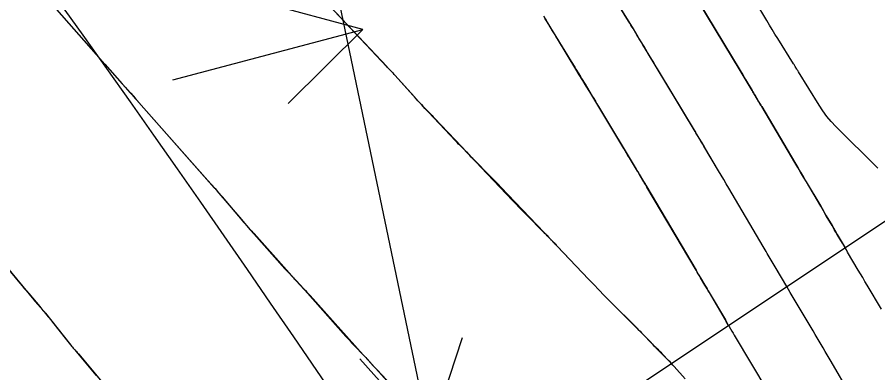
# Model space of a CAD drawing. Extents: x 954385 to 988206, y 1868364 to 1924553.
# Drawn here: x 955998.24 to 956047.38, y 1922752.18 to 1922772.51 of the extents above; entities that cross this region are included whole.
import ezdxf

# ---------------------------------------------------------------- set-up
doc = ezdxf.new("R2010")
doc.units = 0
for name, color, linetype in [('16', 7, 'Continuous'), ('26', 7, 'Continuous'), ('6', 7, 'Continuous'), ('7', 7, 'Continuous'), ('Default', 7, 'Continuous')]:
    doc.layers.add(name, color=color, linetype=linetype)

msp = doc.modelspace()

# ---------------------------------------------------------------- linework, layer by layer
at = {"layer": '16'}
for points in [[(956035.129, 1922806.412), (956035.25, 1922802.455), (956035.366, 1922800.561), (956035.383, 1922800.279), (956035.521, 1922797.995), (956044.515, 1922797.015), (956044.931, 1922797.166), (956046.607, 1922797.751), (956047.242, 1922797.635), (956058.05, 1922796.504), (956062.541, 1922796.079), (956069.968, 1922796.017), (956081.626, 1922796.293), (956087.677, 1922799.327), (956104.131, 1922801.559), (956108.905, 1922801.644), (955952.628, 1922697.337)], [(956014.833, 1922774.497), (956019.352, 1922769.68), (956019.389, 1922769.64), (956019.426, 1922769.6), (956019.464, 1922769.56), (956019.501, 1922769.521), (956019.649, 1922769.361), (956019.686, 1922769.321), (956019.723, 1922769.281), (956019.76, 1922769.241), (956019.796, 1922769.201), (956021.17, 1922767.672), (956021.243, 1922767.592), (956021.317, 1922767.512), (956021.392, 1922767.433), (956021.468, 1922767.355), (956021.772, 1922767.044), (956021.849, 1922766.966), (956021.924, 1922766.888), (956022, 1922766.809), (956022.075, 1922766.73), (956023.608, 1922765.111), (956023.889, 1922764.814), (956024.169, 1922764.518), (956024.45, 1922764.222), (956024.73, 1922763.926), (956026.526, 1922762.031), (956026.712, 1922761.836), (956026.9, 1922761.641), (956027.088, 1922761.448), (956027.277, 1922761.255), (956028.356, 1922760.166), (956028.386, 1922760.135), (956028.417, 1922760.104), (956028.448, 1922760.073), (956028.478, 1922760.042), (956028.601, 1922759.917), (956028.632, 1922759.886), (956028.662, 1922759.855), (956028.693, 1922759.823), (956028.723, 1922759.792), (956028.924, 1922759.58), (956028.967, 1922759.534), (956029.011, 1922759.488), (956029.054, 1922759.442), (956029.098, 1922759.396), (956030.862, 1922757.541), (956031.16, 1922757.229), (956031.46, 1922756.918), (956031.762, 1922756.61), (956032.065, 1922756.303), (956033.716, 1922754.643), (956033.804, 1922754.555), (956033.89, 1922754.466), (956033.976, 1922754.377), (956034.062, 1922754.287), (956034.402, 1922753.927), (956034.488, 1922753.837), (956034.573, 1922753.748), (956034.66, 1922753.659), (956034.746, 1922753.571), (956035.593, 1922752.712)], [(956042.186, 1922757.112), (956041.526, 1922758.236), (956041.47, 1922758.333), (956041.413, 1922758.43), (956041.356, 1922758.527), (956041.299, 1922758.624), (956041.072, 1922759.012), (956041.015, 1922759.109), (956040.958, 1922759.205), (956040.901, 1922759.302), (956040.844, 1922759.399), (956038.873, 1922762.733), (956038.728, 1922762.979), (956038.582, 1922763.226), (956038.437, 1922763.472), (956038.291, 1922763.719), (956037.451, 1922765.14), (956037.435, 1922765.169), (956037.418, 1922765.197), (956037.401, 1922765.226), (956037.384, 1922765.254), (956037.282, 1922765.424), (956037.249, 1922765.481), (956037.056, 1922765.803), (956037.018, 1922765.866), (956036.981, 1922765.929), (956036.943, 1922765.992), (956036.905, 1922766.055), (956034.907, 1922769.374), (956034.8, 1922769.553), (956034.692, 1922769.732), (956034.585, 1922769.911), (956034.477, 1922770.09), (956033.966, 1922770.939), (956033.899, 1922771.051), (956033.831, 1922771.163), (956033.763, 1922771.275), (956033.695, 1922771.387), (956033.422, 1922771.835), (956033.354, 1922771.947), (956033.286, 1922772.059), (956033.217, 1922772.171), (956033.149, 1922772.283), (956031.763, 1922774.555)], [(956047.382, 1922763.881), (956044.988, 1922766.265), (956044.722, 1922766.546), (956044.473, 1922766.842), (956044.243, 1922767.152), (956044.03, 1922767.476), (956042.854, 1922769.388), (956042.831, 1922769.425), (956042.808, 1922769.463), (956042.784, 1922769.501), (956042.761, 1922769.539), (956042.668, 1922769.689), (956042.644, 1922769.727), (956042.621, 1922769.765), (956042.597, 1922769.802), (956042.574, 1922769.84), (956041.666, 1922771.292), (956041.508, 1922771.547), (956041.351, 1922771.802), (956041.195, 1922772.059), (956041.041, 1922772.317), (956039.713, 1922774.55)], [(956037.163, 1922773.371), (956039.515, 1922769.463), (956039.67, 1922769.206), (956039.824, 1922768.949), (956040.205, 1922768.316), (956040.247, 1922768.247), (956040.288, 1922768.178), (956040.33, 1922768.109), (956040.371, 1922768.04), (956040.632, 1922767.603), (956040.7, 1922767.49), (956040.727, 1922767.444), (956040.754, 1922767.399), (956042.646, 1922764.198), (956042.81, 1922763.922), (956042.973, 1922763.645), (956043.137, 1922763.369), (956043.3, 1922763.092), (956044.12, 1922761.705), (956044.2, 1922761.569), (956044.28, 1922761.433), (956044.361, 1922761.297), (956044.441, 1922761.16), (956044.773, 1922760.594), (956044.921, 1922760.342), (956045.069, 1922760.089), (956045.513, 1922759.333)], [(956000.486, 1922772.941), (956003.244, 1922769.819), (956004.229, 1922768.703), (956004.238, 1922768.693), (956004.247, 1922768.684), (956004.256, 1922768.674), (956004.264, 1922768.664), (956004.3, 1922768.626), (956004.309, 1922768.617), (956004.318, 1922768.607), (956004.327, 1922768.597), (956004.335, 1922768.587), (956004.392, 1922768.524), (956004.401, 1922768.514), (956004.669, 1922768.209), (956004.776, 1922768.088), (956004.988, 1922767.848), (956005.001, 1922767.834), (956005.107, 1922767.72), (956005.125, 1922767.7), (956005.143, 1922767.681), (956005.161, 1922767.661), (956005.179, 1922767.641), (956009.13, 1922763.173), (956009.333, 1922762.942), (956009.535, 1922762.71), (956009.735, 1922762.476), (956009.935, 1922762.242), (956011.076, 1922760.891), (956011.101, 1922760.861), (956011.127, 1922760.831), (956011.153, 1922760.802), (956011.179, 1922760.772), (956011.285, 1922760.655), (956011.311, 1922760.626), (956011.338, 1922760.596), (956011.365, 1922760.568), (956011.392, 1922760.539), (956011.596, 1922760.322), (956011.639, 1922760.276), (956011.682, 1922760.23), (956011.724, 1922760.184), (956011.766, 1922760.137), (956013.466, 1922758.232), (956013.763, 1922757.898), (956014.06, 1922757.565), (956014.357, 1922757.232), (956014.655, 1922756.899), (956017.012, 1922754.259), (956017.119, 1922754.14), (956017.227, 1922754.022), (956017.336, 1922753.905), (956017.446, 1922753.788), (956018.075, 1922753.128), (956018.108, 1922753.093), (956018.142, 1922753.058), (956018.209, 1922752.987), (956018.226, 1922752.969), (956018.243, 1922752.951), (956018.259, 1922752.933), (956018.275, 1922752.915), (956018.566, 1922752.589), (956018.62, 1922752.529), (956018.675, 1922752.469), (956018.73, 1922752.41), (956018.785, 1922752.351), (956019.614, 1922751.479)], [(956038.859, 1922754.891), (956038.731, 1922755.11), (956038.676, 1922755.203), (956037.761, 1922756.764), (956037.699, 1922756.871), (956037.636, 1922756.978), (956037.573, 1922757.085), (956037.51, 1922757.191), (956037.258, 1922757.618), (956037.195, 1922757.725), (956037.132, 1922757.832), (956037.068, 1922757.938), (956037.005, 1922758.045), (956034.196, 1922762.802), (956034.152, 1922762.876), (956034.109, 1922762.95), (956034.065, 1922763.024), (956034.021, 1922763.097), (956033.768, 1922763.521), (956033.694, 1922763.644), (956033.663, 1922763.697), (956033.652, 1922763.714), (956033.195, 1922764.474), (956033.116, 1922764.606), (956033.036, 1922764.738), (956032.956, 1922764.871), (956032.877, 1922765.003), (956030.928, 1922768.244), (956030.732, 1922768.57), (956030.535, 1922768.896), (956030.337, 1922769.222), (956030.139, 1922769.547), (956029.09, 1922771.269), (956029.02, 1922771.384), (956028.95, 1922771.498), (956028.881, 1922771.613), (956028.811, 1922771.727), (956028.531, 1922772.185), (956028.461, 1922772.3), (956028.391, 1922772.414), (956028.32, 1922772.528)], [(955995.331, 1922761), (955998.392, 1922757.31), (955998.517, 1922757.161), (955998.641, 1922757.011), (955998.767, 1922756.862), (955998.893, 1922756.714), (955999.524, 1922755.971), (955999.586, 1922755.897), (955999.648, 1922755.823), (955999.709, 1922755.749), (955999.77, 1922755.674), (956000.012, 1922755.376), (956000.072, 1922755.301), (956000.133, 1922755.226), (956000.193, 1922755.151), (956000.253, 1922755.075), (956001.053, 1922754.068), (956001.207, 1922753.875), (956001.363, 1922753.684), (956001.519, 1922753.493), (956001.677, 1922753.304), (956002.742, 1922752.03)]]:
    msp.add_lwpolyline(points, dxfattribs=at)
at = {"layer": '26'}
for points in [[(956007.131, 1922818.928), (956021.793, 1922748.498), (956017.797, 1922752.973), (956021.793, 1922748.498), (956023.671, 1922754.196)], [(956007.131, 1922768.928), (956017.968, 1922771.798), (956013.713, 1922767.568), (956017.968, 1922771.798), (956012.177, 1922773.368)]]:
    msp.add_lwpolyline(points, dxfattribs=at)
at = {"layer": '6'}
for points in [[(956045.807, 1922750.956), (956044.719, 1922752.823), (956044.605, 1922753.019), (956044.49, 1922753.214), (956044.376, 1922753.409), (956044.261, 1922753.603), (956043.8, 1922754.382), (956043.685, 1922754.577), (956043.57, 1922754.771), (956043.454, 1922754.966), (956043.339, 1922755.16), (956042.379, 1922756.782), (956042.282, 1922756.947), (956042.185, 1922757.111), (956042.088, 1922757.276), (956041.991, 1922757.44), (956041.525, 1922758.235), (956041.468, 1922758.332), (956041.411, 1922758.429), (956041.354, 1922758.526), (956041.298, 1922758.623), (956041.07, 1922759.011), (956041.013, 1922759.108), (956040.956, 1922759.205), (956040.899, 1922759.301), (956040.842, 1922759.398), (956038.873, 1922762.734), (956038.728, 1922762.98), (956038.583, 1922763.227), (956038.437, 1922763.473), (956038.292, 1922763.72), (956037.494, 1922765.071), (956037.457, 1922765.135), (956037.419, 1922765.198), (956037.381, 1922765.262), (956037.343, 1922765.325), (956037.149, 1922765.648), (956037.098, 1922765.732), (956036.997, 1922765.901), (956036.946, 1922765.985), (956036.29, 1922767.077), (956036.175, 1922767.269), (956036.06, 1922767.46), (956035.945, 1922767.651), (956035.83, 1922767.843), (956034.237, 1922770.49), (956034.034, 1922770.827), (956033.83, 1922771.163), (956033.626, 1922771.499), (956033.422, 1922771.835), (956032.322, 1922773.636)], [(956000.484, 1922772.949), (956002.743, 1922770.386), (956003.243, 1922769.817), (956004.228, 1922768.7), (956004.236, 1922768.691), (956004.245, 1922768.681), (956004.253, 1922768.672), (956004.262, 1922768.662), (956004.298, 1922768.624), (956004.306, 1922768.615), (956004.315, 1922768.605), (956004.324, 1922768.596), (956004.332, 1922768.586), (956004.388, 1922768.522), (956004.391, 1922768.52), (956004.701, 1922768.182), (956004.719, 1922768.162), (956004.967, 1922767.879), (956004.985, 1922767.859), (956005.003, 1922767.839), (956005.021, 1922767.819), (956005.039, 1922767.799), (956005.113, 1922767.721), (956005.131, 1922767.701), (956005.149, 1922767.681), (956005.168, 1922767.661), (956005.185, 1922767.641), (956009.489, 1922762.759), (956009.511, 1922762.734), (956009.534, 1922762.709), (956009.556, 1922762.684), (956009.578, 1922762.659), (956009.668, 1922762.56), (956009.69, 1922762.535), (956009.712, 1922762.51), (956009.734, 1922762.484), (956009.756, 1922762.459), (956010.931, 1922761.074), (956011.135, 1922760.836), (956011.34, 1922760.598), (956011.546, 1922760.362), (956011.754, 1922760.127), (956013.529, 1922758.132), (956013.581, 1922758.074), (956013.633, 1922758.017), (956013.686, 1922757.96), (956013.739, 1922757.903), (956013.952, 1922757.677), (956014.006, 1922757.62), (956014.059, 1922757.564), (956014.112, 1922757.508), (956014.166, 1922757.451), (956014.602, 1922756.992), (956014.692, 1922756.896), (956014.782, 1922756.8), (956014.871, 1922756.703), (956014.959, 1922756.605), (956018, 1922753.212), (956018.054, 1922753.152), (956018.107, 1922753.092), (956018.161, 1922753.033), (956018.215, 1922752.973), (956018.504, 1922752.651), (956018.521, 1922752.632), (956018.537, 1922752.614), (956018.554, 1922752.596), (956018.571, 1922752.577), (956018.64, 1922752.505), (956018.657, 1922752.487), (956018.674, 1922752.469), (956018.691, 1922752.45), (956018.708, 1922752.432), (956021.577, 1922749.23)]]:
    msp.add_lwpolyline(points, dxfattribs=at)
at = {"layer": '7'}
for points in [[(956036.381, 1922751.847), (956035.758, 1922752.537), (956035.677, 1922752.626), (956035.596, 1922752.714), (956035.515, 1922752.801), (956035.433, 1922752.888), (956035.103, 1922753.235), (956035.021, 1922753.322), (956034.938, 1922753.408), (956034.855, 1922753.494), (956034.771, 1922753.579), (956034.156, 1922754.204), (956034.025, 1922754.337), (956033.894, 1922754.469), (956033.763, 1922754.601), (956033.632, 1922754.733), (956032.065, 1922756.302), (956031.761, 1922756.608), (956031.459, 1922756.917), (956031.159, 1922757.227), (956030.861, 1922757.539), (956029.071, 1922759.425), (956029.041, 1922759.456), (956029.01, 1922759.488), (956028.98, 1922759.52), (956028.949, 1922759.551), (956028.827, 1922759.677), (956028.796, 1922759.709), (956028.766, 1922759.74), (956028.735, 1922759.772), (956028.705, 1922759.804), (956028.505, 1922760.015), (956028.462, 1922760.06), (956028.419, 1922760.106), (956028.375, 1922760.152), (956028.332, 1922760.197), (956025.863, 1922762.787), (956025.695, 1922762.962), (956025.527, 1922763.136), (956025.358, 1922763.31), (956025.188, 1922763.482), (956024.351, 1922764.333), (956024.259, 1922764.425), (956024.168, 1922764.518), (956024.077, 1922764.61), (956023.986, 1922764.703), (956023.623, 1922765.074), (956023.532, 1922765.167), (956023.442, 1922765.26), (956023.352, 1922765.354), (956023.263, 1922765.449), (956021.727, 1922767.08), (956021.524, 1922767.297), (956021.322, 1922767.516), (956021.121, 1922767.735), (956020.921, 1922767.956), (956019.801, 1922769.201), (956019.764, 1922769.242), (956019.727, 1922769.282), (956019.69, 1922769.323), (956019.653, 1922769.363), (956019.504, 1922769.522), (956019.466, 1922769.562), (956019.429, 1922769.602), (956019.391, 1922769.642), (956019.354, 1922769.682), (956014.83, 1922774.498)], [(956047.382, 1922763.881), (956044.989, 1922766.265), (956044.722, 1922766.546), (956044.474, 1922766.842), (956044.243, 1922767.152), (956044.03, 1922767.476), (956042.854, 1922769.387), (956042.831, 1922769.425), (956042.808, 1922769.463), (956042.784, 1922769.5), (956042.761, 1922769.538), (956042.667, 1922769.689), (956042.644, 1922769.727), (956042.621, 1922769.764), (956042.597, 1922769.802), (956042.574, 1922769.84), (956041.667, 1922771.291), (956041.508, 1922771.546), (956041.351, 1922771.802), (956041.196, 1922772.059), (956041.042, 1922772.316), (956039.714, 1922774.55)], [(956047.592, 1922755.817), (956046.775, 1922757.197), (956046.648, 1922757.41), (956046.522, 1922757.624), (956046.396, 1922757.837), (956046.269, 1922758.051), (956045.66, 1922759.079), (956045.586, 1922759.206), (956045.511, 1922759.332), (956045.437, 1922759.458), (956045.363, 1922759.584), (956045.066, 1922760.09), (956044.992, 1922760.216), (956044.918, 1922760.343), (956044.844, 1922760.469), (956044.77, 1922760.596), (956044.439, 1922761.16), (956044.36, 1922761.297), (956044.28, 1922761.433), (956044.2, 1922761.569), (956044.119, 1922761.705), (956043.301, 1922763.092), (956043.138, 1922763.368), (956042.974, 1922763.644), (956042.811, 1922763.921), (956042.648, 1922764.197), (956040.753, 1922767.399), (956040.74, 1922767.421), (956040.726, 1922767.444), (956040.713, 1922767.467), (956040.699, 1922767.489), (956040.645, 1922767.58), (956040.617, 1922767.625), (956040.59, 1922767.671), (956040.37, 1922768.04), (956040.329, 1922768.109), (956040.287, 1922768.178), (956040.246, 1922768.247), (956040.204, 1922768.316), (956039.746, 1922769.079), (956039.513, 1922769.465), (956037.163, 1922773.372)], [(956028.288, 1922772.576), (956028.339, 1922772.494), (956028.39, 1922772.413), (956028.44, 1922772.331), (956028.49, 1922772.249), (956029.876, 1922769.977), (956029.942, 1922769.869), (956030.008, 1922769.761), (956030.074, 1922769.653), (956030.14, 1922769.545), (956030.404, 1922769.113), (956030.47, 1922769.005), (956030.535, 1922768.897), (956030.601, 1922768.788), (956030.666, 1922768.68), (956031.074, 1922768.002), (956031.163, 1922767.853), (956031.253, 1922767.704), (956031.343, 1922767.555), (956031.432, 1922767.406), (956033.584, 1922763.827), (956033.628, 1922763.753), (956033.673, 1922763.679), (956033.717, 1922763.606), (956033.761, 1922763.532), (956034.006, 1922763.124), (956034.048, 1922763.055), (956034.089, 1922762.986), (956034.11, 1922762.951), (956034.13, 1922762.917), (956037.006, 1922758.043), (956037.131, 1922757.83), (956037.257, 1922757.617), (956037.509, 1922757.19), (956037.572, 1922757.084), (956037.634, 1922756.977), (956037.697, 1922756.87), (956037.76, 1922756.764), (956038.675, 1922755.202), (956038.729, 1922755.108), (956038.821, 1922754.953), (956038.839, 1922754.922), (956038.857, 1922754.89), (956038.876, 1922754.859), (956038.894, 1922754.828), (956039.054, 1922754.559), (956039.119, 1922754.448), (956039.184, 1922754.338), (956041.094, 1922751.109)], [(955995.39, 1922760.93), (955999.18, 1922756.359), (955999.226, 1922756.304), (955999.272, 1922756.25), (955999.318, 1922756.196), (955999.365, 1922756.143), (955999.605, 1922755.87), (955999.626, 1922755.846), (955999.647, 1922755.823), (955999.667, 1922755.799), (955999.687, 1922755.775), (955999.768, 1922755.68), (955999.789, 1922755.656), (955999.809, 1922755.631), (955999.828, 1922755.607), (955999.848, 1922755.583), (956001.294, 1922753.77), (956001.329, 1922753.727), (956001.364, 1922753.685), (956001.4, 1922753.643), (956001.437, 1922753.601), (956001.583, 1922753.436), (956001.62, 1922753.395), (956001.656, 1922753.353), (956001.692, 1922753.311), (956001.728, 1922753.269), (956003.376, 1922751.297)]]:
    msp.add_lwpolyline(points, dxfattribs=at)
at = {"layer": 'Default'}
msp.add_arc((955068.332, 1922107.114), 1145.916, 31.460692, 46.414195, dxfattribs=at)

doc.saveas('drawing.dxf')
